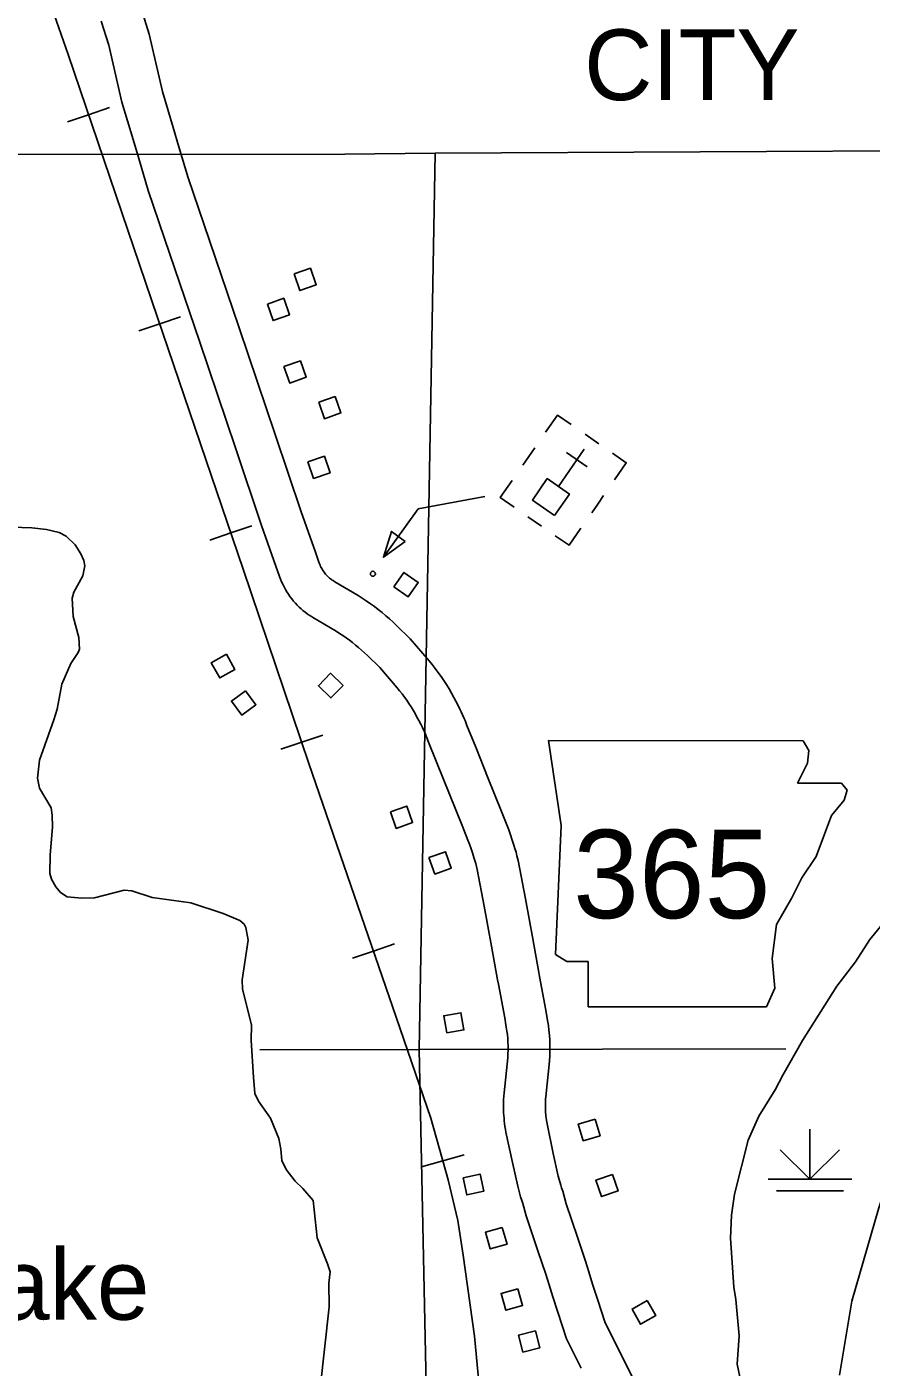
# Model space of a CAD drawing. Extents: x -19 to 366, y -4 to 359.
# Drawn here: x 158.742 to 159.697, y 178.636 to 180.152 of the extents above; entities that cross this region are included whole.
import ezdxf

# ---------------------------------------------------------------- set-up
doc = ezdxf.new("R2010")
doc.units = 0
for name, color, linetype in [('Level 10', 7, 'Continuous'), ('Level 21', 7, 'Continuous'), ('Level 35', 7, 'Continuous'), ('Level 40', 7, 'Continuous'), ('Level 44', 7, 'Continuous'), ('Level 47', 7, 'Continuous'), ('Level 5', 7, 'Continuous'), ('Level 56', 7, 'Continuous'), ('Level 57', 7, 'Continuous'), ('Level 60', 7, 'Continuous'), ('Level 63', 7, 'Continuous')]:
    doc.layers.add(name, color=color, linetype=linetype)

msp = doc.modelspace()

# ---------------------------------------------------------------- linework, layer by layer
at = {"layer": 'Level 10'}
for points in [[(159.2069, 179.4222), (159.2039, 179.4263), (159.2004, 179.4307), (159.1969, 179.435), (159.1756, 179.4597), (159.16, 179.4749), (159.1562, 179.4785), (159.1521, 179.4823), (159.1479, 179.486), (159.1437, 179.4895), (159.1394, 179.493), (159.135, 179.4963), (159.1305, 179.4996), (159.1259, 179.5027), (159.1213, 179.5058), (159.1166, 179.5087), (159.0904, 179.5244), (159.0883, 179.5257), (159.0872, 179.5263), (159.0863, 179.5269), (159.0853, 179.5277), (159.0843, 179.5285), (159.0834, 179.5292), (159.0826, 179.5299), (159.0818, 179.5308), (159.0808, 179.5319), (159.0798, 179.533), (159.0789, 179.5341), (159.078, 179.5353), (159.0771, 179.5366), (159.0763, 179.5379), (159.0754, 179.5393), (159.0747, 179.5406), (159.0741, 179.5418), (159.0735, 179.5432), (159.0729, 179.5446), (159.0722, 179.5464), (159.0682, 179.558), (159.0521, 179.6036), (159.0226, 179.6909), (158.9819, 179.8118), (158.9485, 179.9106), (158.9241, 179.9816), (158.9138, 180.0166), (158.9074, 180.0385), (158.8952, 180.0794), (158.8801, 180.1441), (158.8715, 180.172)], [(158.826, 180.1589), (158.8344, 180.1318), (158.8494, 180.0672), (158.862, 180.0251), (158.8684, 180.0033), (158.879, 179.9672), (158.9036, 179.8953), (158.9371, 179.7966), (158.9777, 179.6758), (159.0073, 179.5882), (159.0235, 179.5422), (159.0277, 179.5304), (159.0288, 179.5274), (159.03, 179.5244), (159.0313, 179.5215), (159.0328, 179.5186), (159.0343, 179.5158), (159.036, 179.513), (159.0377, 179.5103), (159.0395, 179.5077), (159.0415, 179.5051), (159.0435, 179.5026), (159.0456, 179.5002), (159.0478, 179.4978), (159.0499, 179.4958), (159.052, 179.4938), (159.0542, 179.4919), (159.0566, 179.4901), (159.0589, 179.4883), (159.0613, 179.4867), (159.0638, 179.4851), (159.0663, 179.4836), (159.0919, 179.4684), (159.0957, 179.466), (159.0994, 179.4635), (159.1031, 179.461), (159.1067, 179.4583), (159.1102, 179.4556), (159.1137, 179.4528), (159.1172, 179.45), (159.1206, 179.447), (159.1239, 179.444), (159.1271, 179.4409), (159.141, 179.4273), (159.1607, 179.4045), (159.1635, 179.401), (159.1663, 179.3975), (159.169, 179.3939)], [(159.4115, 178.6553), (159.3963, 178.6856), (159.3876, 178.7125), (159.382, 178.7294), (159.3778, 178.7434), (159.3741, 178.7555), (159.3647, 178.7826), (159.3521, 178.8204), (159.3481, 178.8349), (159.3468, 178.8387), (159.346, 178.8415), (159.3431, 178.8519), (159.3375, 178.8772), (159.3304, 178.9108), (159.33, 178.9127), (159.3297, 178.915), (159.3294, 178.9172), (159.3291, 178.9195), (159.3289, 178.9216), (159.3287, 178.9235), (159.3286, 178.9256), (159.3285, 178.9278), (159.3285, 178.9299), (159.3285, 178.9321), (159.3285, 178.934), (159.3286, 178.9363), (159.3288, 178.939), (159.329, 178.9416), (159.3331, 178.9819), (159.3335, 178.9881), (159.3336, 178.9939), (159.3336, 178.9996), (159.3334, 179.0056), (159.3331, 179.0112), (159.3326, 179.0169), (159.3319, 179.0224), (159.3311, 179.028), (159.329, 179.0394), (159.3218, 179.0776), (159.3211, 179.0821), (159.3142, 179.1203), (159.3059, 179.1657), (159.2978, 179.2091), (159.2964, 179.2144), (159.2953, 179.2185), (159.2941, 179.2225), (159.293, 179.2263), (159.2911, 179.2321), (159.2892, 179.2379), (159.2871, 179.2438), (159.285, 179.2493), (159.279, 179.2643), (159.2639, 179.3016), (159.2497, 179.3373), (159.2398, 179.3618), (159.2389, 179.364), (159.2376, 179.3673), (159.2363, 179.3706), (159.2349, 179.3737), (159.2334, 179.3771), (159.2318, 179.3803), (159.2295, 179.385), (159.2271, 179.3894), (159.2249, 179.3936), (159.2223, 179.3984), (159.2195, 179.4032), (159.2166, 179.408), (159.2136, 179.4126), (159.2104, 179.4173), (159.2069, 179.4222)], [(159.169, 179.3939), (159.1716, 179.3903), (159.1741, 179.3866), (159.1765, 179.3828), (159.1788, 179.379), (159.181, 179.3752), (159.1832, 179.3713), (159.1852, 179.3673), (159.1874, 179.3632), (159.1893, 179.3594), (159.1905, 179.357), (159.1916, 179.3544), (159.1927, 179.352), (159.1937, 179.3496), (159.1947, 179.3471), (159.1956, 179.3446), (159.2058, 179.3196), (159.22, 179.2839), (159.2351, 179.2467), (159.2409, 179.2321), (159.2427, 179.2273), (159.2445, 179.2223), (159.2461, 179.2175), (159.2477, 179.2124), (159.2487, 179.2091), (159.2497, 179.2057), (159.2506, 179.2023), (159.2515, 179.1988), (159.2594, 179.1571), (159.2676, 179.1119), (159.2744, 179.0738), (159.2753, 179.0691), (159.2825, 179.0308), (159.2843, 179.0203), (159.285, 179.016), (159.2855, 179.0119), (159.2859, 179.0076), (159.2861, 179.0034), (159.2863, 178.9989), (159.2863, 178.9945), (159.2862, 178.9902), (159.2859, 178.9857), (159.2818, 178.9461), (159.2815, 178.9424), (159.2813, 178.9385), (159.2812, 178.9353), (159.2811, 178.9324), (159.2811, 178.9294), (159.2812, 178.9265), (159.2813, 178.9233), (159.2815, 178.9204), (159.2817, 178.9174), (159.282, 178.9145), (159.2824, 178.9113), (159.2828, 178.908), (159.2833, 178.9047), (159.2839, 178.9016), (159.2912, 178.8672), (159.2972, 178.8405), (159.3005, 178.8282), (159.3018, 178.824), (159.3029, 178.8209), (159.3068, 178.8067), (159.3199, 178.7674), (159.329, 178.7409), (159.3325, 178.7297), (159.3368, 178.7151), (159.3426, 178.6977), (159.3524, 178.6676), (159.369, 178.6344)], [(159.494, 178.5166), (159.4895, 178.5235), (159.4616, 178.5657), (159.445, 178.5915), (159.4361, 178.6059), (159.4302, 178.6173), (159.4292, 178.6193), (159.4115, 178.6553)]]:
    msp.add_lwpolyline(points, dxfattribs=at)
at = {"layer": 'Level 21'}
for p, q in [((159.332, 179.3446), (159.3464, 179.2485)), ((159.6268, 179.3334), (159.6201, 179.3445)), ((159.6252, 179.319), (159.6268, 179.3334)), ((159.614, 179.2966), (159.6252, 179.319)), ((159.6636, 179.2966), (159.614, 179.2966)), ((159.67, 179.2886), (159.6636, 179.2966)), ((159.6668, 179.2773), (159.67, 179.2886)), ((159.6524, 179.2597), (159.6668, 179.2773)), ((159.6444, 179.2389), (159.6524, 179.2597)), ((159.3464, 179.2485), (159.34, 179.1027)), ((159.6348, 179.2133), (159.6444, 179.2389)), ((159.6188, 179.1892), (159.6348, 179.2133)), ((159.6076, 179.1668), (159.6188, 179.1892)), ((159.5899, 179.1364), (159.6076, 179.1668)), ((159.5851, 179.0979), (159.5899, 179.1364)), ((159.34, 179.1027), (159.3528, 179.0947)), ((159.3528, 179.0947), (159.3769, 179.0947)), ((159.3769, 179.0947), (159.3769, 179.0434)), ((159.5883, 179.0643), (159.5851, 179.0979)), ((159.5787, 179.0434), (159.5883, 179.0643)), ((159.3769, 179.0434), (159.5787, 179.0434))]:
    msp.add_line(p, q, dxfattribs=at)
msp.add_lwpolyline([(159.332, 179.3446), (159.6201, 179.3445)], dxfattribs=at)
at = {"layer": 'Level 35'}
for points in [[(158.7138, 179.5866), (158.7475, 179.5854), (158.764, 179.5835), (158.7783, 179.5802), (158.7861, 179.5759), (158.7963, 179.5662), (158.803, 179.5562), (158.8063, 179.5484), (158.8073, 179.5425), (158.805, 179.5311), (158.7949, 179.5126), (158.7931, 179.5059), (158.7943, 179.4851), (158.8006, 179.4612), (158.8013, 179.4483), (158.7998, 179.4443), (158.7916, 179.432), (158.7813, 179.4084), (158.7759, 179.3804), (158.7724, 179.3682), (158.756, 179.3225), (158.7536, 179.3023), (158.7562, 179.291), (158.7691, 179.2685), (158.7703, 179.2603), (158.7707, 179.2472), (158.7682, 179.2151), (158.7678, 179.1942), (158.7698, 179.188), (158.7746, 179.1791), (158.7798, 179.1729), (158.7872, 179.168), (158.8039, 179.1663), (158.8183, 179.1668), (158.852, 179.1753), (158.8607, 179.1748), (158.8834, 179.1669), (158.9272, 179.1609), (158.964, 179.1491), (158.9826, 179.1409), (158.9876, 179.137), (158.9895, 179.1332), (158.9923, 179.1188), (158.9852, 179.0739), (158.9859, 179.0635), (158.996, 179.0229), (158.9954, 179.0054)], [(159.0703, 178.7821), (159.0658, 178.8242), (159.054, 178.8378), (159.0452, 178.8462), (159.0351, 178.8591), (159.0304, 178.8696), (159.0292, 178.8821), (159.0267, 178.8942), (159.0174, 178.9174), (159.004, 178.9367), (158.9997, 178.9453), (158.9981, 178.9637), (158.9954, 179.0054)], [(159.0738, 178.6116), (159.0838, 178.7038), (159.0833, 178.7307), (159.085, 178.7433), (159.0819, 178.7525), (159.0703, 178.7821)]]:
    msp.add_lwpolyline(points, dxfattribs=at)
at = {"layer": 'Level 40'}
for p, q in [((158.8115, 180.053), (158.8351, 180.0611)), ((158.8115, 180.053), (158.7878, 180.0449)), ((158.8921, 179.8163), (158.8684, 179.8083)), ((158.8921, 179.8163), (158.9157, 179.8244)), ((158.9725, 179.5796), (158.9962, 179.5877)), ((158.9725, 179.5796), (158.9488, 179.5716)), ((159.0529, 179.3429), (159.0765, 179.3509)), ((159.0529, 179.3429), (159.0292, 179.3349)), ((159.1341, 179.1065), (159.1104, 179.0983)), ((159.1341, 179.1065), (159.1577, 179.1146)), ((159.2125, 178.8691), (159.2365, 178.8759)), ((159.2125, 178.8691), (159.1884, 178.8624))]:
    msp.add_line(p, q, dxfattribs=at)
msp.add_lwpolyline([(159.2556, 178.5944), (159.2483, 178.6706), (159.2355, 178.7623), (159.2293, 178.8014), (159.2185, 178.8477), (159.1989, 178.9172), (159.1598, 179.0316), (159.061, 179.3189), (158.9864, 179.5387), (158.8896, 179.8235), (158.7883, 180.1211), (158.7517, 180.2272)], dxfattribs=at)
msp.add_lwpolyline([(159.2556, 178.5944), (159.2483, 178.6706), (159.2355, 178.7623), (159.2293, 178.8014), (159.2185, 178.8477), (159.1989, 178.9172), (159.1598, 179.0316), (159.061, 179.3189), (158.9864, 179.5387), (158.8896, 179.8235), (158.7883, 180.1211), (158.7517, 180.2272)], dxfattribs=at)
at = {"layer": 'Level 44'}
for p, q in [((159.6279, 178.9051), (159.6279, 178.8482)), ((159.6279, 178.8482), (159.5944, 178.8817)), ((159.6279, 178.8482), (159.6614, 178.8817)), ((159.5806, 178.8482), (159.6753, 178.8482)), ((159.5901, 178.8353), (159.6658, 178.8353))]:
    msp.add_line(p, q, dxfattribs=at)
at = {"layer": 'Level 47'}
for points in [[(159.9697, 179.2987), (159.9421, 179.2927), (159.9173, 179.283), (159.9036, 179.2736), (159.887, 179.2661), (159.8475, 179.2432), (159.7998, 179.2129), (159.7284, 179.1572), (159.7098, 179.1367), (159.6957, 179.1194), (159.6794, 179.0944), (159.6585, 179.0667), (159.6195, 179.0053), (159.5971, 178.966), (159.5887, 178.9495), (159.5702, 178.9198), (159.558, 178.8924), (159.5424, 178.8314), (159.539, 178.8077), (159.5379, 178.7815), (159.5419, 178.7261), (159.5439, 178.712)], [(159.6614, 178.6264), (159.6753, 178.7104), (159.706, 178.816), (159.7282, 178.8817), (159.7659, 178.9793), (159.777, 178.9983), (159.8018, 179.034), (159.8468, 179.0952), (159.8786, 179.1301), (159.8922, 179.1417), (159.9249, 179.1689), (159.9519, 179.1883)], [(159.5439, 178.712), (159.5477, 178.671), (159.5456, 178.6391), (159.5515, 178.6102), (159.5545, 178.5836), (159.5648, 178.5544), (159.569, 178.4962), (159.5952, 178.3569), (159.5979, 178.3254), (159.6019, 178.2972), (159.6042, 178.2756), (159.6111, 178.2052), (159.6117, 178.194), (159.6152, 178.1643), (159.6153, 178.1142), (159.6188, 178.0787), (159.6279, 178.0301)]]:
    msp.add_lwpolyline(points, dxfattribs=at)
at = {"layer": 'Level 5'}
for points in [[(159.2039, 180.0095), (159.1856, 178.9951)], [(159.1856, 178.9951), (159.0055, 178.9948)], [(159.6007, 178.9958), (159.1856, 178.9951)], [(159.1856, 178.9951), (159.2063, 178)]]:
    msp.add_lwpolyline(points, dxfattribs=at)
at = {"layer": 'Level 56'}
for points in [[(159.0441, 179.8727), (159.0627, 179.8792), (159.0693, 179.8605), (159.0506, 179.854)], [(159.0139, 179.8387), (159.0325, 179.8452), (159.039, 179.8265), (159.0204, 179.82)], [(159.0327, 179.7679), (159.0514, 179.7744), (159.0579, 179.7558), (159.0393, 179.7493)], [(159.072, 179.7275), (159.0906, 179.734), (159.0972, 179.7154), (159.0785, 179.7089)], [(159.0598, 179.66), (159.0784, 179.6665), (159.0849, 179.6478), (159.0663, 179.6413)], [(159.1572, 179.5187), (159.1685, 179.5349), (159.1847, 179.5236), (159.1734, 179.5074)], [(158.9676, 179.4425), (158.9772, 179.4253), (158.96, 179.4156), (158.9504, 179.4328)], [(159.0996, 179.4069), (159.0858, 179.3929), (159.0717, 179.4067), (159.0855, 179.4208)], [(158.9892, 179.4011), (159.0009, 179.3852), (158.985, 179.3735), (158.9733, 179.3893)], [(159.1531, 179.2639), (159.1716, 179.2705), (159.1783, 179.2519), (159.1597, 179.2453)], [(159.1968, 179.2123), (159.2154, 179.2189), (159.222, 179.2003), (159.2035, 179.1936)], [(159.217, 179.0138), (159.2135, 179.0332), (159.2329, 179.0367), (159.2364, 179.0173)], [(159.3847, 178.9164), (159.3904, 178.8975), (159.3714, 178.8918), (159.3658, 178.9107)], [(159.2354, 178.8498), (159.2546, 178.854), (159.2588, 178.8346), (159.2395, 178.8305)], [(159.4044, 178.8537), (159.4108, 178.835), (159.3921, 178.8286), (159.3857, 178.8472)], [(159.2797, 178.7938), (159.2851, 178.7748), (159.2661, 178.7694), (159.2607, 178.7883)], [(159.2974, 178.7243), (159.3028, 178.7054), (159.2838, 178.6999), (159.2784, 178.7188)], [(159.4438, 178.711), (159.4535, 178.6939), (159.4363, 178.6841), (159.4266, 178.7013)], [(159.3173, 178.6767), (159.3223, 178.6576), (159.3031, 178.6527), (159.2982, 178.6718)]]:
    msp.add_lwpolyline(points, close=True, dxfattribs=at)
at = {"layer": 'Level 57'}
for p, q in [((159.3891, 179.6806), (159.3735, 179.6914)), ((159.3165, 179.6759), (159.303, 179.6565)), ((159.3723, 179.6743), (159.3433, 179.6324)), ((159.3526, 179.6707), (159.3759, 179.6545)), ((159.3877, 179.6124), (159.3943, 179.622)), ((159.3877, 179.6124), (159.3809, 179.6025)), ((159.3087, 179.598), (159.3243, 179.5872))]:
    msp.add_line(p, q, dxfattribs=at)
for points in [[(159.3578, 179.7022), (159.3423, 179.713), (159.3288, 179.6936)], [(159.4045, 179.6699), (159.4201, 179.6591), (159.4066, 179.6396)], [(159.291, 179.6391), (159.2775, 179.6197), (159.2931, 179.6089)], [(159.1453, 179.5522), (159.1846, 179.6071), (159.26, 179.6208)], [(159.3397, 179.5765), (159.3553, 179.5657), (159.3688, 179.5851)]]:
    msp.add_lwpolyline(points, dxfattribs=at)
for points in [[(159.339, 179.5994), (159.3558, 179.6237), (159.3306, 179.6412), (159.3138, 179.6169)], [(159.17, 179.5701), (159.1543, 179.5814), (159.1453, 179.5522)]]:
    msp.add_lwpolyline(points, close=True, dxfattribs=at)
msp.add_circle((159.1333, 179.5334), 0.00284, dxfattribs=at)
at = {"layer": 'Level 60'}
for points in [[(168.7902, 2.2442), (168.5607, 10.8615), (168.3304, 19.479), (168.0993, 28.0965), (167.8673, 36.7142), (167.6346, 45.3321), (167.4011, 53.95), (167.1668, 62.5681), (166.9316, 71.1863), (166.6957, 79.8047), (166.459, 88.4232), (166.2215, 97.0418), (165.9832, 105.6605), (165.7441, 114.2794), (165.5043, 122.8984), (165.2636, 131.5176), (165.0221, 140.1368), (164.7799, 148.7563), (164.5369, 157.3758), (164.2931, 165.9955), (164.0485, 174.6153), (163.8031, 183.2352), (163.5569, 191.8553), (163.31, 200.4755), (163.0623, 209.0959), (162.8138, 217.7164), (162.5645, 226.337), (162.3145, 234.9577), (162.0637, 243.5786), (161.8121, 252.1997), (161.5597, 260.8208), (161.3066, 269.4421), (161.0527, 278.0636), (160.798, 286.6851), (160.5426, 295.3068), (160.2864, 303.9287), (160.0294, 312.5507), (159.7717, 321.1728), (159.5132, 329.7951), (159.2539, 338.4175), (158.9939, 347.04)], [(161.4532, 2.0533), (161.2336, 10.6702), (161.0133, 19.2873), (160.7922, 27.9044), (160.5704, 36.5217), (160.3478, 45.1392), (160.1245, 53.7568), (159.9003, 62.3745), (159.6754, 70.9923), (159.4498, 79.6103), (159.2234, 88.2284), (158.9962, 96.8466), (158.7683, 105.465), (158.5396, 114.0835), (158.3102, 122.7022), (158.08, 131.321), (157.849, 139.9399), (157.6173, 148.559), (157.3849, 157.1782), (157.1517, 165.7975), (156.9177, 174.417), (156.683, 183.0366), (156.511, 189.3363)], [(0, 172.2839), (7.1335, 172.2883), (14.267, 172.3015), (21.4005, 172.3236), (28.5339, 172.3544), (35.6673, 172.3941), (42.8006, 172.4426), (49.9339, 172.4999), (57.0671, 172.566), (64.2002, 172.6409), (71.3332, 172.7246), (78.4661, 172.8172), (85.5989, 172.9186), (92.7315, 173.0287), (99.8641, 173.1477), (106.9964, 173.2755), (114.1286, 173.4122), (121.2606, 173.5576), (128.3925, 173.7119), (135.5241, 173.8749), (142.6555, 174.0468), (149.7867, 174.2275), (156.9177, 174.417), (164.0485, 174.6153), (171.179, 174.8224), (178.3092, 175.0383), (185.4392, 175.2631), (192.5688, 175.4966), (199.6982, 175.739), (206.8273, 175.9902), (213.9561, 176.2502), (221.0845, 176.5189), (228.2126, 176.7965), (235.3404, 177.083), (242.4677, 177.3782), (249.5948, 177.6822), (256.7214, 177.995), (263.8476, 178.3167), (270.9735, 178.6471), (278.0989, 178.9863), (285.2239, 179.3344), (292.3485, 179.6912), (299.4726, 180.0569), (306.5963, 180.4314), (313.7195, 180.8146), (320.8422, 181.2067), (327.9644, 181.6076), (335.0862, 182.0172), (342.2074, 182.4357)]]:
    msp.add_spline(points, degree=3, dxfattribs=at)
at = {"layer": 'Level 63'}
msp.add_lwpolyline([(160.1035, 180.0139), (159.2039, 180.0095), (159.1015, 180.0085), (158.1504, 180.0074), (157.1262, 180.0062)], dxfattribs=at)

# ---------------------------------------------------------------- texts
at = {"layer": 'Level 21'}
msp.add_text('365', height=0.1, dxfattribs=at).set_placement((159.36, 179.1437))
at = {"layer": 'Level 35'}
msp.add_text('Lake', height=0.08, dxfattribs=at).set_placement((158.6485, 178.6893))
at = {"layer": 'Level 63'}
msp.add_text('CITY', height=0.08, dxfattribs=at).set_placement((159.3724, 180.0695))

doc.saveas('drawing.dxf')
